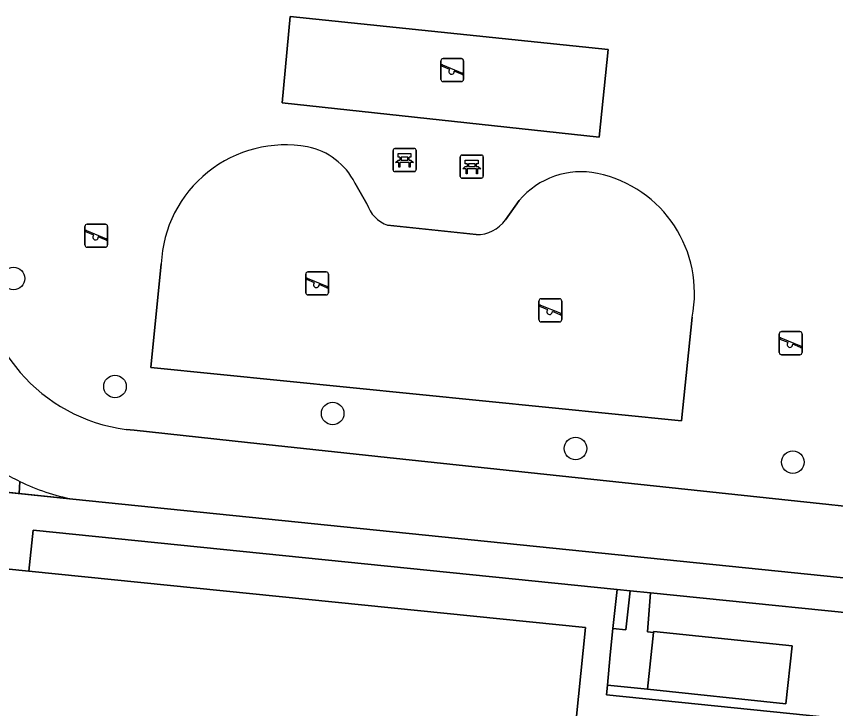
# Model space of a CAD drawing. Extents: x 160856 to 161310, y 384024 to 384878.
# Drawn here: x 161131.97 to 161167.49, y 384613.92 to 384643.93 of the extents above; entities that cross this region are included whole.
import ezdxf

# ---------------------------------------------------------------- set-up
doc = ezdxf.new("R2010")
doc.units = 0
for name, color, linetype in [('IMGEO_Bank', 7, 'Continuous'), ('IMGEO_Boom', 7, 'Continuous'), ('IMGEO_Groenvoorziening', 7, 'Continuous'), ('IMGEO_Haag', 7, 'Continuous'), ('IMGEO_Hek', 7, 'Continuous'), ('IMGEO_Lage_trafo', 7, 'Continuous'), ('IMGEO_Pand', 7, 'Continuous'), ('IMGEO_Speelvoorziening', 7, 'Continuous'), ('IMGEO_Terreindeel_zand', 7, 'Continuous'), ('IMGEO_Voetpad_gesloten', 7, 'Continuous'), ('IMGEO_Voetpad_open', 7, 'Continuous')]:
    doc.layers.add(name, color=color, linetype=linetype)

msp = doc.modelspace()

# ---------------------------------------------------------------- linework, layer by layer
at = {"layer": 'IMGEO_Bank'}
for p, q in [((161148.377, 384638.2), (161149.218, 384638.2)), ((161149.218, 384638.2), (161148.377, 384638.2)), ((161148.302, 384637.275), (161148.302, 384638.116)), ((161148.302, 384638.116), (161148.302, 384637.275)), ((161149.302, 384638.125), (161149.302, 384637.284)), ((161149.302, 384637.284), (161149.302, 384638.125)), ((161151.293, 384637.917), (161152.134, 384637.917)), ((161152.134, 384637.917), (161151.293, 384637.917)), ((161152.218, 384637.842), (161152.218, 384637.001)), ((161152.218, 384637.001), (161152.218, 384637.842)), ((161148.999, 384637.598), (161148.606, 384637.598)), ((161148.611, 384637.706), (161148.611, 384637.812)), ((161148.655, 384637.812), (161148.655, 384637.706)), ((161148.943, 384637.818), (161148.661, 384637.818)), ((161148.661, 384637.7), (161148.943, 384637.7)), ((161148.949, 384637.706), (161148.949, 384637.812)), ((161148.993, 384637.812), (161148.993, 384637.706)), ((161151.218, 384636.992), (161151.218, 384637.833)), ((161151.218, 384637.833), (161151.218, 384636.992)), ((161151.527, 384637.423), (161151.527, 384637.529)), ((161151.571, 384637.529), (161151.571, 384637.423)), ((161151.859, 384637.535), (161151.577, 384637.535)), ((161151.865, 384637.423), (161151.865, 384637.529)), ((161151.909, 384637.529), (161151.909, 384637.423)), ((161149.227, 384637.2), (161148.386, 384637.2)), ((161148.386, 384637.2), (161149.227, 384637.2)), ((161151.915, 384637.315), (161151.522, 384637.315)), ((161151.577, 384637.417), (161151.859, 384637.417)), ((161152.143, 384636.917), (161151.302, 384636.917)), ((161151.302, 384636.917), (161152.143, 384636.917))]:
    msp.add_line(p, q, dxfattribs=at)
for points in [[(161148.605, 384637.818), (161148.519, 384637.818), (161148.519, 384637.979), (161149.082, 384637.979), (161149.082, 384637.818), (161148.999, 384637.818)], [(161148.549, 384637.598), (161148.407, 384637.598), (161148.519, 384637.7), (161148.605, 384637.7)], [(161148.599, 384637.591), (161148.599, 384637.384), (161148.556, 384637.384), (161148.556, 384637.591)], [(161148.999, 384637.7), (161149.082, 384637.7), (161149.194, 384637.598), (161149.055, 384637.598)], [(161149.049, 384637.591), (161149.049, 384637.384), (161149.005, 384637.384), (161149.005, 384637.591)], [(161151.521, 384637.535), (161151.435, 384637.535), (161151.435, 384637.696), (161151.998, 384637.696), (161151.998, 384637.535), (161151.915, 384637.535)], [(161151.465, 384637.315), (161151.323, 384637.315), (161151.435, 384637.417), (161151.521, 384637.417)], [(161151.515, 384637.308), (161151.515, 384637.101), (161151.472, 384637.101), (161151.472, 384637.308)], [(161151.915, 384637.417), (161151.998, 384637.417), (161152.11, 384637.315), (161151.971, 384637.315)], [(161151.965, 384637.308), (161151.965, 384637.101), (161151.921, 384637.101), (161151.921, 384637.308)]]:
    msp.add_lwpolyline(points, dxfattribs=at)
for centre, radius, start, end in [((161148.38, 384638.122), 0.0779, 92.4484, 184.2845), ((161148.38, 384638.122), 0.0779, 92.4484, 184.2845), ((161149.224, 384638.122), 0.0779, 2.4484, 94.2845), ((161149.224, 384638.122), 0.0779, 2.4484, 94.2845), ((161151.296, 384637.839), 0.0779, 92.4484, 184.2845), ((161151.296, 384637.839), 0.0779, 92.4484, 184.2845), ((161152.14, 384637.839), 0.0779, 2.4484, 94.2845), ((161152.14, 384637.839), 0.0779, 2.4484, 94.2845), ((161148.549, 384637.591), 0.00671, 2.8957, 87.1043), ((161148.606, 384637.591), 0.00671, 92.8957, 177.1043), ((161148.604, 384637.811), 0.00671, 2.8957, 87.1043), ((161148.604, 384637.707), 0.00671, 272.8957, 357.1043), ((161148.661, 384637.811), 0.00671, 92.8957, 177.1043), ((161148.661, 384637.707), 0.00671, 182.8957, 267.1043), ((161148.943, 384637.811), 0.00671, 2.8957, 87.1043), ((161148.943, 384637.707), 0.00671, 272.8957, 357.1043), ((161149, 384637.811), 0.00671, 92.8957, 177.1043), ((161149, 384637.707), 0.00671, 182.8957, 267.1043), ((161148.998, 384637.591), 0.00671, 2.8957, 87.1043), ((161149.055, 384637.591), 0.00671, 92.8957, 177.1043), ((161151.52, 384637.528), 0.00671, 2.8957, 87.1043), ((161151.577, 384637.528), 0.00671, 92.8957, 177.1043), ((161151.859, 384637.528), 0.00671, 2.8957, 87.1043), ((161151.916, 384637.528), 0.00671, 92.8957, 177.1043), ((161148.38, 384637.278), 0.0779, 182.4484, 274.2845), ((161148.38, 384637.278), 0.0779, 182.4484, 274.2845), ((161149.224, 384637.278), 0.0779, 272.4484, 4.2845), ((161149.224, 384637.278), 0.0779, 272.4484, 4.2845), ((161151.465, 384637.308), 0.00671, 2.8957, 87.1043), ((161151.522, 384637.308), 0.00671, 92.8957, 177.1043), ((161151.52, 384637.424), 0.00671, 272.8957, 357.1043), ((161151.577, 384637.424), 0.00671, 182.8957, 267.1043), ((161151.859, 384637.424), 0.00671, 272.8957, 357.1043), ((161151.916, 384637.424), 0.00671, 182.8957, 267.1043), ((161151.914, 384637.308), 0.00671, 2.8957, 87.1043), ((161151.971, 384637.308), 0.00671, 92.8957, 177.1043), ((161151.296, 384636.995), 0.0779, 182.4484, 274.2845), ((161151.296, 384636.995), 0.0779, 182.4484, 274.2845), ((161152.14, 384636.995), 0.0779, 272.4484, 4.2845), ((161152.14, 384636.995), 0.0779, 272.4484, 4.2845)]:
    msp.add_arc(centre, radius, start, end, dxfattribs=at)
at = {"layer": 'IMGEO_Boom'}
for centre in [(161131.847, 384632.567), (161136.247, 384627.885), (161145.686, 384626.714), (161156.22, 384625.2), (161165.637, 384624.607)]:
    msp.add_circle(centre, 0.489, dxfattribs=at)
at = {"layer": 'IMGEO_Groenvoorziening'}
for points in [[(161157.626, 384642.496), (161157.243, 384638.695), (161143.496, 384640.175), (161143.849, 384643.926)], [(161132.7, 384621.651), (161132.513, 384619.882), (161156.651, 384617.445), (161156.245, 384613.452), (161182.853, 384610.737), (161182.973, 384611.931), (161157.56, 384614.524), (161157.601, 384614.937), (161157.723, 384616.248), (161157.829, 384617.394), (161158.024, 384619.088)], [(161158.59, 384619.031), (161158.024, 384619.088), (161157.829, 384617.394), (161158.393, 384617.344)], [(161183.437, 384616.516), (161159.464, 384618.942), (161159.335, 384617.253), (161159.604, 384617.225), (161159.609, 384617.273), (161165.608, 384616.638), (161165.34, 384614.134), (161159.336, 384614.764), (161157.601, 384614.937), (161157.56, 384614.524), (161182.973, 384611.931)]]:
    msp.add_lwpolyline(points, close=True, dxfattribs=at)
for points in [[(161146.651, 384636.712), (161147.171, 384635.799)], [(161153.177, 384635.104), (161153.778, 384635.943)], [(161148.066, 384634.872), (161151.914, 384634.469)], [(161161.268, 384630.889), (161160.809, 384626.398), (161137.8, 384628.714), (161138.252, 384633.202)], [(161136.726, 384626.023), (161137.085, 384625.985), (161141.987, 384625.461), (161144.423, 384625.2), (161148.053, 384624.812), (161167.207, 384622.765), (161173.62, 384622.08)], [(161132.118, 384623.77), (161132.085, 384623.244), (161134.423, 384623.005)]]:
    msp.add_lwpolyline(points, dxfattribs=at)
for centre, radius, start, end in [((161143.647, 384632.958), 5.401, 79.8694, 177.4062), ((161143.991, 384635.346), 2.99, 27.1874, 78.309), ((161156.449, 384633.706), 3.484, 78.1606, 140.0543), ((161156.087, 384631.94), 5.287, 348.5289, 78.2461), ((161148.586, 384636.27), 1.491, 198.3997, 249.5879), ((161151.936, 384635.998), 1.529, 269.1604, 324.2234), ((161137.677, 384633.28), 7.319, 179.0994, 262.5332), ((161136.031, 384631.706), 8.848, 243.7518, 259.5275)]:
    msp.add_arc(centre, radius, start, end, dxfattribs=at)
at = {"layer": 'IMGEO_Haag'}
msp.add_lwpolyline([(161132.118, 384623.77), (161132.085, 384623.244), (161134.423, 384623.005)], dxfattribs=at)
msp.add_lwpolyline([(161132.7, 384621.651), (161132.513, 384619.882), (161156.651, 384617.445), (161156.245, 384613.452), (161182.853, 384610.737), (161182.973, 384611.931), (161157.56, 384614.524), (161157.601, 384614.937), (161157.723, 384616.248), (161157.829, 384617.394), (161158.024, 384619.088)], close=True, dxfattribs=at)
msp.add_arc((161136.031, 384631.706), 8.848, 243.7518, 259.5275, dxfattribs=at)
at = {"layer": 'IMGEO_Hek'}
for points in [[(161126.468, 384623.818), (161134.423, 384623.005)], [(161134.423, 384623.005), (161176.051, 384618.751)]]:
    msp.add_lwpolyline(points, dxfattribs=at)
at = {"layer": 'IMGEO_Lage_trafo'}
msp.add_lwpolyline([(161159.604, 384617.225), (161159.336, 384614.764), (161165.34, 384614.134), (161165.608, 384616.638), (161159.609, 384617.273)], close=True, dxfattribs=at)
at = {"layer": 'IMGEO_Pand'}
msp.add_lwpolyline([(161124.003, 384603.832), (161154.927, 384600.692), (161156.153, 384612.55), (161156.245, 384613.452), (161156.651, 384617.445), (161132.513, 384619.882), (161130.643, 384620.071), (161125.668, 384620.573), (161125.354, 384617.415)], close=True, dxfattribs=at)
at = {"layer": 'IMGEO_Speelvoorziening'}
for p, q in [((161150.376, 384641.197), (161150.376, 384641.997)), ((161150.376, 384641.997), (161150.376, 384641.197)), ((161150.759, 384641.625), (161150.42, 384641.762)), ((161150.445, 384641.822), (161151.321, 384641.469)), ((161150.476, 384642.097), (161151.266, 384642.097)), ((161151.266, 384642.097), (161150.476, 384642.097)), ((161151.366, 384641.997), (161151.366, 384641.197)), ((161151.366, 384641.197), (161151.366, 384641.997)), ((161151.297, 384641.409), (161150.957, 384641.546)), ((161151.266, 384641.097), (161150.476, 384641.097)), ((161150.476, 384641.097), (161151.266, 384641.097)), ((161134.939, 384634.018), (161134.939, 384634.818)), ((161134.939, 384634.818), (161134.939, 384634.018)), ((161135.008, 384634.643), (161135.884, 384634.29)), ((161135.039, 384634.918), (161135.829, 384634.918)), ((161135.829, 384634.918), (161135.039, 384634.918)), ((161135.929, 384634.818), (161135.929, 384634.018)), ((161135.929, 384634.018), (161135.929, 384634.818)), ((161135.322, 384634.446), (161134.983, 384634.583)), ((161135.86, 384634.23), (161135.52, 384634.367)), ((161135.829, 384633.918), (161135.039, 384633.918)), ((161135.039, 384633.918), (161135.829, 384633.918)), ((161144.515, 384631.951), (161144.515, 384632.751)), ((161144.515, 384632.751), (161144.515, 384631.951)), ((161144.898, 384632.379), (161144.559, 384632.516)), ((161144.584, 384632.576), (161145.46, 384632.223)), ((161144.615, 384632.851), (161145.405, 384632.851)), ((161145.405, 384632.851), (161144.615, 384632.851)), ((161145.505, 384632.751), (161145.505, 384631.951)), ((161145.505, 384631.951), (161145.505, 384632.751)), ((161145.436, 384632.163), (161145.096, 384632.3)), ((161145.405, 384631.851), (161144.615, 384631.851)), ((161144.615, 384631.851), (161145.405, 384631.851)), ((161154.631, 384630.786), (161154.631, 384631.586)), ((161154.631, 384631.586), (161154.631, 384630.786)), ((161154.731, 384631.686), (161155.521, 384631.686)), ((161155.521, 384631.686), (161154.731, 384631.686)), ((161155.621, 384631.586), (161155.621, 384630.786)), ((161155.621, 384630.786), (161155.621, 384631.586)), ((161155.014, 384631.214), (161154.675, 384631.351)), ((161154.7, 384631.411), (161155.576, 384631.058)), ((161155.552, 384630.998), (161155.212, 384631.135)), ((161155.521, 384630.686), (161154.731, 384630.686)), ((161154.731, 384630.686), (161155.521, 384630.686)), ((161165.053, 384629.364), (161165.053, 384630.164)), ((161165.053, 384630.164), (161165.053, 384629.364)), ((161165.153, 384630.264), (161165.943, 384630.264)), ((161165.943, 384630.264), (161165.153, 384630.264)), ((161166.043, 384630.164), (161166.043, 384629.364)), ((161166.043, 384629.364), (161166.043, 384630.164)), ((161165.436, 384629.792), (161165.097, 384629.929)), ((161165.122, 384629.989), (161165.998, 384629.636)), ((161165.974, 384629.576), (161165.634, 384629.713)), ((161165.943, 384629.264), (161165.153, 384629.264)), ((161165.153, 384629.264), (161165.943, 384629.264))]:
    msp.add_line(p, q, dxfattribs=at)
for centre, radius, start, end in [((161150.476, 384641.997), 0.1, 90, 180), ((161150.476, 384641.997), 0.1, 90, 180), ((161150.433, 384641.792), 0.0327, 68.078, 248.078), ((161151.266, 384641.997), 0.1, 0, 90), ((161151.266, 384641.997), 0.1, 360, 90), ((161150.838, 384641.535), 0.12, 130.9928, 5.1632), ((161151.309, 384641.439), 0.0327, 248.078, 68.078), ((161150.476, 384641.197), 0.1, 180, 270), ((161150.476, 384641.197), 0.1, 180, 270), ((161151.266, 384641.197), 0.1, 270, 0), ((161151.266, 384641.197), 0.1, 270, 0), ((161135.039, 384634.818), 0.1, 90, 180), ((161135.039, 384634.818), 0.1, 90, 180), ((161134.996, 384634.613), 0.0327, 68.078, 248.078), ((161135.829, 384634.818), 0.1, 0, 90), ((161135.829, 384634.818), 0.1, 360, 90), ((161135.401, 384634.356), 0.12, 130.9928, 5.1632), ((161135.872, 384634.26), 0.0327, 248.078, 68.078), ((161135.039, 384634.018), 0.1, 180, 270), ((161135.039, 384634.018), 0.1, 180, 270), ((161135.829, 384634.018), 0.1, 270, 0), ((161135.829, 384634.018), 0.1, 270, 0), ((161144.615, 384632.751), 0.1, 90, 180), ((161144.615, 384632.751), 0.1, 90, 180), ((161144.572, 384632.546), 0.0327, 68.078, 248.078), ((161145.405, 384632.751), 0.1, 0, 90), ((161145.405, 384632.751), 0.1, 360, 90), ((161144.977, 384632.289), 0.12, 130.9928, 5.1632), ((161145.448, 384632.193), 0.0327, 248.078, 68.078), ((161144.615, 384631.951), 0.1, 180, 270), ((161144.615, 384631.951), 0.1, 180, 270), ((161145.405, 384631.951), 0.1, 270, 0), ((161145.405, 384631.951), 0.1, 270, 0), ((161154.731, 384631.586), 0.1, 90, 180), ((161154.731, 384631.586), 0.1, 90, 180), ((161155.521, 384631.586), 0.1, 0, 90), ((161155.521, 384631.586), 0.1, 360, 90), ((161154.688, 384631.381), 0.0327, 68.078, 248.078), ((161155.093, 384631.124), 0.12, 130.9928, 5.1632), ((161154.731, 384630.786), 0.1, 180, 270), ((161154.731, 384630.786), 0.1, 180, 270), ((161155.521, 384630.786), 0.1, 270, 0), ((161155.521, 384630.786), 0.1, 270, 0), ((161155.564, 384631.028), 0.0327, 248.078, 68.078), ((161165.153, 384630.164), 0.1, 90, 180), ((161165.153, 384630.164), 0.1, 90, 180), ((161165.943, 384630.164), 0.1, 0, 90), ((161165.943, 384630.164), 0.1, 360, 90), ((161165.11, 384629.959), 0.0327, 68.078, 248.078), ((161165.515, 384629.702), 0.12, 130.9928, 5.1632), ((161165.153, 384629.364), 0.1, 180, 270), ((161165.153, 384629.364), 0.1, 180, 270), ((161165.943, 384629.364), 0.1, 270, 0), ((161165.943, 384629.364), 0.1, 270, 0), ((161165.986, 384629.606), 0.0327, 248.078, 68.078)]:
    msp.add_arc(centre, radius, start, end, dxfattribs=at)
at = {"layer": 'IMGEO_Terreindeel_zand'}
msp.add_lwpolyline([(161157.626, 384642.496), (161143.849, 384643.926), (161143.496, 384640.175), (161157.243, 384638.695)], close=True, dxfattribs=at)
for points in [[(161147.171, 384635.799), (161146.651, 384636.712)], [(161153.778, 384635.943), (161153.177, 384635.104)], [(161151.914, 384634.469), (161148.066, 384634.872)], [(161138.252, 384633.202), (161137.8, 384628.714), (161160.809, 384626.398), (161161.268, 384630.889)]]:
    msp.add_lwpolyline(points, dxfattribs=at)
for centre, radius, start, end in [((161143.647, 384632.958), 5.401, 79.8694, 177.4062), ((161143.991, 384635.346), 2.99, 27.1874, 78.309), ((161156.449, 384633.706), 3.484, 78.1606, 140.0543), ((161156.087, 384631.94), 5.287, 348.5289, 78.2461), ((161148.586, 384636.27), 1.491, 198.3997, 249.5879), ((161151.936, 384635.998), 1.529, 269.1604, 324.2234)]:
    msp.add_arc(centre, radius, start, end, dxfattribs=at)
at = {"layer": 'IMGEO_Voetpad_gesloten'}
for points in [[(161173.62, 384622.08), (161167.207, 384622.765), (161148.053, 384624.812), (161144.423, 384625.2), (161141.987, 384625.461), (161137.085, 384625.985), (161136.726, 384626.023)], [(161134.423, 384623.005), (161176.051, 384618.751)]]:
    msp.add_lwpolyline(points, dxfattribs=at)
for centre, radius, start, end in [((161137.677, 384633.28), 7.319, 179.0994, 262.5332), ((161135.996, 384631.664), 8.795, 231.5512, 243.838), ((161136.031, 384631.706), 8.848, 243.7518, 259.5275)]:
    msp.add_arc(centre, radius, start, end, dxfattribs=at)
at = {"layer": 'IMGEO_Voetpad_open'}
for points in [[(161130.527, 384624.776), (161130.41, 384623.415), (161132.085, 384623.244), (161132.118, 384623.77)], [(161176.051, 384618.751), (161134.423, 384623.005), (161132.085, 384623.244), (161130.41, 384623.415), (161126.468, 384623.818), (161125.308, 384623.924), (161125.238, 384622.874), (161124.649, 384622.382), (161123.045, 384621.254)], [(161125.354, 384617.415), (161125.668, 384620.573), (161130.643, 384620.071), (161132.513, 384619.882), (161132.7, 384621.651), (161158.024, 384619.088), (161158.59, 384619.031), (161159.464, 384618.942), (161183.437, 384616.516), (161183.607, 384618.021), (161176.051, 384618.751)]]:
    msp.add_lwpolyline(points, dxfattribs=at)
msp.add_lwpolyline([(161159.604, 384617.225), (161159.335, 384617.253), (161159.464, 384618.942), (161158.59, 384619.031), (161158.393, 384617.344), (161157.829, 384617.394), (161157.723, 384616.248), (161157.601, 384614.937), (161159.336, 384614.764)], close=True, dxfattribs=at)
msp.add_arc((161135.996, 384631.664), 8.795, 231.5512, 243.838, dxfattribs=at)

doc.saveas('drawing.dxf')
